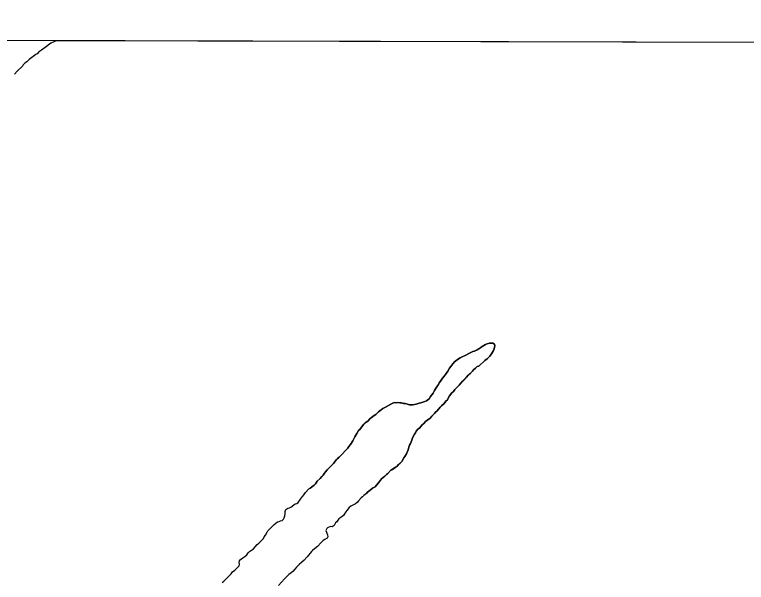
# Model space of a CAD drawing. Extents: x 3177385 to 3215275, y 903885 to 929304.
# Drawn here: x 3204193 to 3205666, y 926382 to 927526 of the extents above; entities that cross this region are included whole.
import ezdxf

# ---------------------------------------------------------------- set-up
doc = ezdxf.new("R2010")
doc.units = 0
for name, color, linetype in [('V-GRID-FRAM', 7, 'Continuous'), ('V-SITE-VEGE', 7, 'Continuous'), ('V-TOPO-SHOR', 7, 'Continuous')]:
    doc.layers.add(name, color=color, linetype=linetype)

msp = doc.modelspace()

# ---------------------------------------------------------------- linework, layer by layer
at = {"layer": 'V-GRID-FRAM'}
msp.add_lwpolyline([(3181653.7, 927525.9), (3181603.5, 909337.1), (3212939.2, 909264.2), (3212973.6, 927453), (3181653.7, 927525.9)], dxfattribs=at)
at = {"layer": 'V-SITE-VEGE'}
for p, q in [((3204271.4, 927471.3), (3204265.6, 927468.1)), ((3204274.6, 927472.6), (3204271.4, 927471.3)), ((3204277.2, 927473.2), (3204274.6, 927472.6)), ((3207994.6, 927464.6), (3204277.2, 927473.2)), ((3204249.4, 927456), (3204246.9, 927454.1)), ((3204254, 927459.8), (3204249.4, 927456)), ((3204265.6, 927468.1), (3204254, 927459.8)), ((3204235.2, 927445.8), (3204221.7, 927435.5)), ((3204237.8, 927447), (3204235.2, 927445.8)), ((3204242.3, 927451.5), (3204237.8, 927447)), ((3204244.9, 927452.8), (3204242.3, 927451.5)), ((3204246.9, 927454.1), (3204244.9, 927452.8)), ((3204213.9, 927428.5), (3204210, 927424.7)), ((3204217.1, 927431.1), (3204213.9, 927428.5)), ((3204221.7, 927435.5), (3204217.1, 927431.1)), ((3204197.7, 927411.9), (3204192.6, 927406.1)), ((3204208.1, 927422.1), (3204197.7, 927411.9)), ((3204210, 927424.7), (3204208.1, 927422.1)), ((3205118.7, 926848.3), (3205124.5, 926850.9)), ((3205124.5, 926850.9), (3205127.8, 926852.8)), ((3205127.8, 926852.8), (3205131.6, 926855.3)), ((3205131.6, 926855.3), (3205134.2, 926857.2)), ((3205134.2, 926857.2), (3205141.3, 926861.7)), ((3205141.3, 926861.7), (3205144.5, 926863)), ((3205144.5, 926863), (3205149.1, 926864.2)), ((3205149.1, 926864.2), (3205152.3, 926864.2)), ((3205152.3, 926864.2), (3205155.5, 926864.2)), ((3205155.5, 926864.2), (3205159.3, 926862.3)), ((3205158.6, 926852.6), (3205157.3, 926849.4)), ((3205159.3, 926855.8), (3205158.6, 926852.6)), ((3205159.3, 926862.3), (3205160, 926859)), ((3205160, 926859), (3205159.3, 926855.8)), ((3205092.9, 926835.6), (3205101.3, 926840)), ((3205101.3, 926840), (3205107.1, 926843.2)), ((3205107.1, 926843.2), (3205110.3, 926844.5)), ((3205110.3, 926844.5), (3205115.5, 926847)), ((3205115.5, 926847), (3205118.7, 926848.3)), ((3205149.6, 926837.9), (3205144.4, 926832.7)), ((3205152.8, 926842.4), (3205149.6, 926837.9)), ((3205155.4, 926846.2), (3205152.8, 926842.4)), ((3205157.3, 926849.4), (3205155.4, 926846.2)), ((3205073.5, 926819.6), (3205075.5, 926822.2)), ((3205075.5, 926822.2), (3205078.7, 926826.6)), ((3205078.7, 926826.6), (3205086.5, 926832.4)), ((3205086.5, 926832.4), (3205089.7, 926834.3)), ((3205089.7, 926834.3), (3205092.9, 926835.6)), ((3205136.6, 926825.7), (3205130.2, 926820.6)), ((3205139.9, 926828.9), (3205136.6, 926825.7)), ((3205144.4, 926832.7), (3205139.9, 926828.9)), ((3205060.6, 926801), (3205065.1, 926807.4)), ((3205065.1, 926807.4), (3205068.4, 926813.8)), ((3205068.4, 926813.8), (3205071, 926817)), ((3205071, 926817), (3205073.5, 926819.6)), ((3205114.7, 926807.8), (3205106.3, 926799.5)), ((3205116.6, 926810.4), (3205114.7, 926807.8)), ((3205121.1, 926813.6), (3205116.6, 926810.4)), ((3205124.4, 926816.8), (3205121.1, 926813.6)), ((3205127.6, 926818), (3205124.4, 926816.8)), ((3205130.2, 926820.6), (3205127.6, 926818)), ((3205050.2, 926787.5), (3205054.1, 926793.3)), ((3205054.1, 926793.3), (3205058.6, 926798.4)), ((3205058.6, 926798.4), (3205060.6, 926801)), ((3205103, 926795.6), (3205094.6, 926787.3)), ((3205106.3, 926799.5), (3205103, 926795.6)), ((3205040.5, 926772.2), (3205044.4, 926777.9)), ((3205044.4, 926777.9), (3205046.3, 926781.1)), ((3205046.3, 926781.1), (3205047.6, 926784.3)), ((3205047.6, 926784.3), (3205050.2, 926787.5)), ((3205088.1, 926779.6), (3205079.1, 926770.7)), ((3205091.4, 926783.5), (3205088.1, 926779.6)), ((3205094.6, 926787.3), (3205091.4, 926783.5)), ((3205030.1, 926756.8), (3205035.3, 926763.2)), ((3205035.3, 926763.2), (3205038.5, 926768.9)), ((3205038.5, 926768.9), (3205040.5, 926772.2)), ((3205073.3, 926764.3), (3205068.7, 926757.8)), ((3205076.5, 926766.8), (3205073.3, 926764.3)), ((3205079.1, 926770.7), (3205076.5, 926766.8)), ((3205019.1, 926746.5), (3205022.3, 926747.8)), ((3205022.3, 926747.8), (3205024.9, 926749.7)), ((3205024.9, 926749.7), (3205027.5, 926752.3)), ((3205027.5, 926752.3), (3205030.1, 926756.8)), ((3205064.2, 926750.2), (3205060.9, 926747)), ((3205066.1, 926753.4), (3205064.2, 926750.2)), ((3205068.7, 926757.8), (3205066.1, 926753.4)), ((3204934.1, 926732.2), (3204939.3, 926735.4)), ((3204939.3, 926735.4), (3204950.2, 926741.1)), ((3204950.2, 926741.1), (3204954.1, 926743)), ((3204954.1, 926743), (3204957.3, 926744.3)), ((3204957.3, 926744.3), (3204960.6, 926744.2)), ((3204960.6, 926744.2), (3204964.4, 926744.9)), ((3204964.4, 926744.9), (3204968.3, 926744.2)), ((3204968.3, 926744.2), (3204971.5, 926743.6)), ((3204971.5, 926743.6), (3204976, 926742.9)), ((3204976, 926742.9), (3204979.2, 926742.9)), ((3204979.2, 926742.9), (3204983.7, 926740.9)), ((3204983.7, 926740.9), (3204988.2, 926739.6)), ((3204988.2, 926739.6), (3204994.6, 926739.6)), ((3204994.6, 926739.6), (3204997.9, 926740.8)), ((3204997.9, 926740.8), (3205001.1, 926741.5)), ((3205001.1, 926741.5), (3205007.5, 926743.4)), ((3205007.5, 926743.4), (3205010.7, 926744)), ((3205010.7, 926744), (3205014.6, 926745.3)), ((3205014.6, 926745.3), (3205019.1, 926746.5)), ((3205049.9, 926735.4), (3205046.7, 926731.6)), ((3205052.5, 926738), (3205049.9, 926735.4)), ((3205057.7, 926742.5), (3205052.5, 926738)), ((3205060.9, 926747), (3205057.7, 926742.5)), ((3204911.5, 926714.3), (3204916.7, 926718.1)), ((3204916.7, 926718.1), (3204919.9, 926720.7)), ((3204919.9, 926720.7), (3204925.7, 926725.8)), ((3204925.7, 926725.8), (3204930.9, 926729.6)), ((3204930.9, 926729.6), (3204934.1, 926732.2)), ((3205038.3, 926722.6), (3205033.1, 926716.9)), ((3205040.2, 926725.2), (3205038.3, 926722.6)), ((3205042.8, 926727.1), (3205040.2, 926725.2)), ((3205046.7, 926731.6), (3205042.8, 926727.1)), ((3204896, 926700.8), (3204898.6, 926703.4)), ((3204898.6, 926703.4), (3204901.8, 926705.9)), ((3204901.8, 926705.9), (3204904.4, 926707.9)), ((3204904.4, 926707.9), (3204908.3, 926711.7)), ((3204908.3, 926711.7), (3204911.5, 926714.3)), ((3205020.2, 926706), (3205017, 926702.1)), ((3205024.7, 926709.8), (3205020.2, 926706)), ((3205029.2, 926713), (3205024.7, 926709.8)), ((3205033.1, 926716.9), (3205029.2, 926713)), ((3204885, 926688), (3204887.6, 926689.9)), ((3204887.6, 926689.9), (3204889.5, 926692.5)), ((3204889.5, 926692.5), (3204896, 926700.8)), ((3205004.7, 926690.6), (3205001.4, 926686.8)), ((3205007.9, 926693.2), (3205004.7, 926690.6)), ((3205013.7, 926699.6), (3205007.9, 926693.2)), ((3205017, 926702.1), (3205013.7, 926699.6)), ((3204873.9, 926667.5), (3204877.8, 926675.2)), ((3204877.8, 926675.2), (3204881.7, 926682.2)), ((3204881.7, 926682.2), (3204885, 926688)), ((3204998.2, 926681), (3204993.7, 926673.3)), ((3205000.1, 926683.6), (3204998.2, 926681)), ((3205001.4, 926686.8), (3205000.1, 926683.6)), ((3204865.5, 926655.9), (3204868.8, 926659.8)), ((3204868.8, 926659.8), (3204873.9, 926667.5)), ((3204989.7, 926661.7), (3204987.8, 926658.5)), ((3204992.3, 926668.8), (3204989.7, 926661.7)), ((3204993.7, 926673.3), (3204992.3, 926668.8)), ((3204852.6, 926640.6), (3204859, 926647.6)), ((3204859, 926647.6), (3204863.6, 926652.7)), ((3204863.6, 926652.7), (3204865.5, 926655.9)), ((3204985.2, 926649.5), (3204981.9, 926641.2)), ((3204986.5, 926654.7), (3204985.2, 926649.5)), ((3204987.8, 926658.5), (3204986.5, 926654.7)), ((3204834.5, 926622), (3204840.9, 926629.7)), ((3204840.9, 926629.7), (3204846.1, 926634.8)), ((3204846.1, 926634.8), (3204852.6, 926640.6)), ((3204976.7, 926632.9), (3204972.2, 926625.8)), ((3204978.7, 926636.1), (3204976.7, 926632.9)), ((3204981.9, 926641.2), (3204978.7, 926636.1)), ((3204826.7, 926613.7), (3204834.5, 926622)), ((3204963.1, 926616.2), (3204959.2, 926613.6)), ((3204965.7, 926619.4), (3204963.1, 926616.2)), ((3204972.2, 926625.8), (3204965.7, 926619.4)), ((3204813.8, 926598.3), (3204817, 926602.1)), ((3204817, 926602.1), (3204818.9, 926604.7)), ((3204818.9, 926604.7), (3204822.2, 926609.2)), ((3204822.2, 926609.2), (3204826.7, 926613.7)), ((3204944.4, 926601.5), (3204941.8, 926599.6)), ((3204949.6, 926607.3), (3204944.4, 926601.5)), ((3204959.2, 926613.6), (3204949.6, 926607.3)), ((3204798.9, 926581), (3204802.1, 926586.1)), ((3204802.1, 926586.1), (3204807.9, 926591.3)), ((3204807.9, 926591.3), (3204811.2, 926595.7)), ((3204811.2, 926595.7), (3204813.8, 926598.3)), ((3204931.5, 926590.6), (3204925.6, 926582.9)), ((3204934.7, 926593.8), (3204931.5, 926590.6)), ((3204937.9, 926596.4), (3204934.7, 926593.8)), ((3204941.8, 926599.6), (3204937.9, 926596.4)), ((3204778.6, 926563), (3204785.4, 926570.9)), ((3204785.4, 926570.9), (3204788, 926572.3)), ((3204788, 926572.3), (3204795.6, 926578.4)), ((3204795.6, 926578.4), (3204798.9, 926581)), ((3204913.4, 926572.1), (3204908.8, 926568.2)), ((3204918.5, 926574.6), (3204913.4, 926572.1)), ((3204921.1, 926577.8), (3204918.5, 926574.6)), ((3204925.6, 926582.9), (3204921.1, 926577.8)), ((3204772.6, 926555), (3204775.5, 926559.1)), ((3204775.5, 926559.1), (3204778.6, 926563)), ((3204895.8, 926557.2), (3204893.3, 926554.7)), ((3204901.1, 926561.2), (3204895.8, 926557.2)), ((3204903, 926563.7), (3204901.1, 926561.2)), ((3204906.2, 926565.7), (3204903, 926563.7)), ((3204908.8, 926568.2), (3204906.2, 926565.7)), ((3204757.3, 926540.5), (3204761, 926541)), ((3204761, 926541), (3204763.5, 926543)), ((3204763.5, 926543), (3204768.4, 926550)), ((3204768.4, 926550), (3204772.6, 926555)), ((3204882.2, 926543), (3204879.1, 926540.7)), ((3204885.2, 926546.7), (3204882.2, 926543)), ((3204890.6, 926552.5), (3204885.2, 926546.7)), ((3204893.3, 926554.7), (3204890.6, 926552.5)), ((3204737.5, 926525.1), (3204738.5, 926528.8)), ((3204738.5, 926528.8), (3204743, 926531.7)), ((3204743, 926531.7), (3204746.1, 926532.3)), ((3204746.1, 926532.3), (3204749, 926533.9)), ((3204749, 926533.9), (3204755, 926538.3)), ((3204755, 926538.3), (3204757.3, 926540.5)), ((3204861.5, 926527.1), (3204859.4, 926524.2)), ((3204866.5, 926532.9), (3204861.5, 926527.1)), ((3204869.6, 926535.6), (3204866.5, 926532.9)), ((3204879.1, 926540.7), (3204869.6, 926535.6)), ((3204734.2, 926509.6), (3204735.6, 926512.3)), ((3204735.6, 926512.3), (3204736.8, 926516.6)), ((3204736.8, 926516.6), (3204737.5, 926520.9)), ((3204737.5, 926520.9), (3204737.5, 926525.1)), ((3204849.3, 926513.1), (3204845.8, 926510.2)), ((3204852, 926514.7), (3204849.3, 926513.1)), ((3204854.9, 926517), (3204852, 926514.7)), ((3204857.2, 926520.3), (3204854.9, 926517)), ((3204859.4, 926524.2), (3204857.2, 926520.3)), ((3204705.3, 926488.8), (3204715.6, 926498.7)), ((3204715.6, 926498.7), (3204722, 926504.4)), ((3204722, 926504.4), (3204725.3, 926505.1)), ((3204725.3, 926505.1), (3204728.2, 926505.9)), ((3204728.2, 926505.9), (3204731.1, 926507.1)), ((3204731.1, 926507.1), (3204734.2, 926509.6)), ((3204838.8, 926501.9), (3204835.9, 926496.6)), ((3204841.3, 926504.4), (3204838.8, 926501.9)), ((3204843.3, 926507.3), (3204841.3, 926504.4)), ((3204845.8, 926510.2), (3204843.3, 926507.3)), ((3204698, 926477.6), (3204700.9, 926483.4)), ((3204700.9, 926483.4), (3204702.8, 926486.1)), ((3204702.8, 926486.1), (3204705.3, 926488.8)), ((3204821.5, 926490.8), (3204819.4, 926486.9)), ((3204819.4, 926486.9), (3204822.9, 926478)), ((3204822.7, 926492), (3204821.5, 926490.8)), ((3204828.9, 926494.5), (3204822.7, 926492)), ((3204832.4, 926493.9), (3204828.9, 926494.5)), ((3204835.9, 926496.6), (3204832.4, 926493.9)), ((3204684.6, 926461.1), (3204691, 926467.7)), ((3204691, 926467.7), (3204693.5, 926470.4)), ((3204693.5, 926470.4), (3204695.4, 926473.7)), ((3204695.4, 926473.7), (3204698, 926477.6)), ((3204817.7, 926468.5), (3204814.2, 926466.6)), ((3204822.3, 926471.4), (3204817.7, 926468.5)), ((3204823.3, 926474.3), (3204822.3, 926471.4)), ((3204822.9, 926478), (3204823.3, 926474.3)), ((3204673.5, 926450), (3204681.1, 926458.8)), ((3204681.1, 926458.8), (3204684.6, 926461.1)), ((3204802.9, 926454.5), (3204796.3, 926449.7)), ((3204809.7, 926462.5), (3204802.9, 926454.5)), ((3204814.2, 926466.6), (3204809.7, 926462.5)), ((3204656.5, 926434.5), (3204660, 926438)), ((3204660, 926438), (3204662.7, 926441.5)), ((3204662.7, 926441.5), (3204665.8, 926444.4)), ((3204665.8, 926444.4), (3204673.5, 926450)), ((3204790.3, 926444.4), (3204781.8, 926434)), ((3204792.3, 926446.6), (3204790.3, 926444.4)), ((3204796.3, 926449.7), (3204792.3, 926446.6)), ((3204644.8, 926422.5), (3204645.4, 926425.8)), ((3204645.4, 926425.8), (3204647.2, 926428.3)), ((3204647.2, 926428.3), (3204652, 926431.6)), ((3204652, 926431.6), (3204656.5, 926434.5)), ((3204775.6, 926427.2), (3204770.5, 926422.3)), ((3204781.8, 926434), (3204775.6, 926427.2)), ((3204636.3, 926407.1), (3204644.6, 926415.9)), ((3204644.6, 926415.9), (3204645.2, 926419)), ((3204645.2, 926419), (3204644.8, 926422.5)), ((3204756.8, 926408.7), (3204752.9, 926404.5)), ((3204760.6, 926413), (3204756.8, 926408.7)), ((3204765.7, 926418.2), (3204760.6, 926413)), ((3204770.5, 926422.3), (3204765.7, 926418.2)), ((3204622.1, 926392.6), (3204628.5, 926399.8)), ((3204628.5, 926399.8), (3204631.4, 926403.3)), ((3204631.4, 926403.3), (3204636.3, 926407.1)), ((3204741.4, 926394.6), (3204736.4, 926389.7)), ((3204744.9, 926397.9), (3204741.4, 926394.6)), ((3204749.4, 926401.4), (3204744.9, 926397.9)), ((3204752.9, 926404.5), (3204749.4, 926401.4)), ((3204610.9, 926382.3), (3204613.8, 926384.6)), ((3204613.8, 926384.6), (3204616.9, 926387.4)), ((3204616.9, 926387.4), (3204622.1, 926392.6)), ((3204736.4, 926389.7), (3204723.8, 926375.9))]:
    msp.add_line(p, q, dxfattribs=at)
at = {"layer": 'V-TOPO-SHOR'}
for points in [[(3204901.1, 926561.2), (3204903, 926563.7), (3204906.2, 926565.7), (3204908.8, 926568.2), (3204913.4, 926572.1), (3204918.5, 926574.6), (3204921.1, 926577.8), (3204925.6, 926582.9), (3204931.5, 926590.6), (3204934.7, 926593.8), (3204937.9, 926596.4), (3204941.8, 926599.6), (3204944.4, 926601.5), (3204949.6, 926607.3), (3204953.4, 926609.8), (3204959.2, 926613.6), (3204963.1, 926616.2), (3204965.7, 926619.4), (3204968.9, 926622.6), (3204972.2, 926625.8), (3204976.7, 926632.9), (3204978.7, 926636.1), (3204981.9, 926641.2), (3204985.2, 926649.5), (3204986.5, 926654.7), (3204987.8, 926658.5), (3204989.7, 926661.7), (3204992.3, 926668.8), (3204993.7, 926673.3), (3204998.2, 926681), (3205000.1, 926683.6), (3205001.4, 926686.8), (3205004.7, 926690.6), (3205007.9, 926693.2), (3205013.7, 926699.6), (3205017, 926702.1), (3205020.2, 926706), (3205024.7, 926709.8), (3205029.2, 926713), (3205033.1, 926716.9), (3205038.3, 926722.6), (3205040.2, 926725.2), (3205042.8, 926727.1), (3205046.7, 926731.6), (3205049.9, 926735.4), (3205052.5, 926738), (3205057.7, 926742.5), (3205060.9, 926747), (3205064.2, 926750.2), (3205066.1, 926753.4), (3205068.7, 926757.8), (3205073.3, 926764.3), (3205076.5, 926766.8), (3205079.1, 926770.7), (3205088.1, 926779.6), (3205091.4, 926783.5), (3205094.6, 926787.3), (3205097.2, 926789.9), (3205100.4, 926793.1), (3205103, 926795.6), (3205106.3, 926799.5), (3205110.8, 926804), (3205114.7, 926807.8), (3205116.6, 926810.4), (3205121.1, 926813.6), (3205124.4, 926816.8), (3205127.6, 926818), (3205130.2, 926820.6), (3205136.6, 926825.7), (3205139.9, 926828.9), (3205144.4, 926832.7), (3205147, 926835.3), (3205149.6, 926837.9), (3205152.8, 926842.4), (3205155.4, 926846.2), (3205157.3, 926849.4), (3205158.6, 926852.6), (3205159.3, 926855.8), (3205160, 926859), (3205159.3, 926862.3), (3205155.5, 926864.2), (3205152.3, 926864.2), (3205149.1, 926864.2), (3205144.5, 926863), (3205141.3, 926861.7), (3205134.2, 926857.2), (3205131.6, 926855.3), (3205127.8, 926852.8), (3205124.5, 926850.9), (3205118.7, 926848.3), (3205115.5, 926847), (3205110.3, 926844.5), (3205107.1, 926843.2), (3205101.3, 926840), (3205092.9, 926835.6), (3205089.7, 926834.3), (3205086.5, 926832.4), (3205083.9, 926830.5), (3205078.7, 926826.6), (3205075.5, 926822.2), (3205073.5, 926819.6)], [(3205073.5, 926819.6), (3205071, 926817), (3205068.4, 926813.8), (3205065.1, 926807.4), (3205060.6, 926801), (3205058.6, 926798.4), (3205054.1, 926793.3), (3205050.2, 926787.5), (3205047.6, 926784.3), (3205046.3, 926781.1), (3205044.4, 926777.9), (3205040.5, 926772.2), (3205038.5, 926768.9), (3205035.3, 926763.2), (3205030.1, 926756.8), (3205027.5, 926752.3), (3205024.9, 926749.7), (3205022.3, 926747.8), (3205019.1, 926746.5), (3205014.6, 926745.3), (3205010.7, 926744), (3205007.5, 926743.4), (3205001.1, 926741.5), (3204997.9, 926740.8), (3204994.6, 926739.6), (3204991.4, 926739.6), (3204988.2, 926739.6), (3204983.7, 926740.9), (3204979.2, 926742.9), (3204976, 926742.9), (3204971.5, 926743.6), (3204968.3, 926744.2), (3204964.4, 926744.9), (3204960.6, 926744.2), (3204957.3, 926744.3), (3204954.1, 926743), (3204950.2, 926741.1), (3204939.3, 926735.4), (3204934.1, 926732.2), (3204930.9, 926729.6), (3204925.7, 926725.8), (3204919.9, 926720.7), (3204916.7, 926718.1), (3204911.5, 926714.3), (3204908.3, 926711.7), (3204904.4, 926707.9), (3204901.8, 926705.9), (3204898.6, 926703.4), (3204896, 926700.8), (3204889.5, 926692.5), (3204887.6, 926689.9), (3204885, 926688), (3204881.7, 926682.2), (3204877.8, 926675.2), (3204875.9, 926671.3), (3204873.9, 926667.5), (3204868.8, 926659.8), (3204865.5, 926655.9), (3204863.6, 926652.7), (3204859, 926647.6), (3204852.6, 926640.6), (3204846.1, 926634.8), (3204843.5, 926632.3), (3204840.9, 926629.7), (3204834.5, 926622), (3204826.7, 926613.7), (3204822.2, 926609.2), (3204818.9, 926604.7), (3204817, 926602.1), (3204813.8, 926598.3), (3204811.2, 926595.7), (3204807.9, 926591.3), (3204802.1, 926586.1), (3204798.9, 926581), (3204795.6, 926578.4), (3204788, 926572.3)], [(3204622.1, 926392.6), (3204628.5, 926399.8), (3204631.4, 926403.3), (3204636.3, 926407.1), (3204644.6, 926415.9), (3204645.2, 926419), (3204644.8, 926422.5), (3204645.4, 926425.8), (3204647.2, 926428.3), (3204652, 926431.6), (3204656.5, 926434.5), (3204660, 926438), (3204662.7, 926441.5), (3204665.8, 926444.4), (3204673.5, 926450), (3204681.1, 926458.8), (3204684.6, 926461.1), (3204691, 926467.7), (3204693.5, 926470.4), (3204695.4, 926473.7), (3204698, 926477.6), (3204700.9, 926483.4), (3204702.8, 926486.1), (3204705.3, 926488.8), (3204715.6, 926498.7), (3204722, 926504.4), (3204725.3, 926505.1), (3204728.2, 926505.9), (3204731.1, 926507.1), (3204734.2, 926509.6), (3204735.6, 926512.3), (3204736.8, 926516.6), (3204737.5, 926520.9), (3204737.5, 926525.1), (3204738.5, 926528.8), (3204743, 926531.7), (3204746.1, 926532.3), (3204749, 926533.9), (3204755, 926538.3), (3204757.3, 926540.5), (3204761, 926541), (3204763.5, 926543), (3204768.4, 926550), (3204772.6, 926555), (3204775.5, 926559.1), (3204778.6, 926563), (3204785.4, 926570.9), (3204788, 926572.3)], [(3204901.1, 926561.2), (3204895.8, 926557.2), (3204893.3, 926554.7), (3204890.6, 926552.5), (3204885.2, 926546.7), (3204882.2, 926543), (3204879.1, 926540.7), (3204869.6, 926535.6), (3204866.5, 926532.9), (3204861.5, 926527.1), (3204859.4, 926524.2), (3204857.2, 926520.3), (3204854.9, 926517), (3204852, 926514.7), (3204849.3, 926513.1), (3204845.8, 926510.2), (3204843.3, 926507.3), (3204841.3, 926504.4), (3204838.8, 926501.9), (3204835.9, 926496.6), (3204832.4, 926493.9), (3204828.9, 926494.5), (3204822.7, 926492), (3204821.5, 926490.8), (3204819.4, 926486.9), (3204822.9, 926478), (3204823.3, 926474.3), (3204822.3, 926471.4), (3204817.7, 926468.5), (3204814.2, 926466.6), (3204809.7, 926462.5), (3204802.9, 926454.5), (3204796.3, 926449.7), (3204792.3, 926446.6), (3204790.3, 926444.4), (3204781.8, 926434), (3204775.6, 926427.2), (3204770.5, 926422.3), (3204765.7, 926418.2), (3204760.6, 926413), (3204756.8, 926408.7), (3204752.9, 926404.5), (3204749.4, 926401.4), (3204744.9, 926397.9), (3204741.4, 926394.6), (3204736.4, 926389.7), (3204723.8, 926375.9)], [(3204610.9, 926382.3), (3204613.8, 926384.6), (3204616.9, 926387.4), (3204622.1, 926392.6)]]:
    msp.add_lwpolyline(points, dxfattribs=at)

doc.saveas('drawing.dxf')
